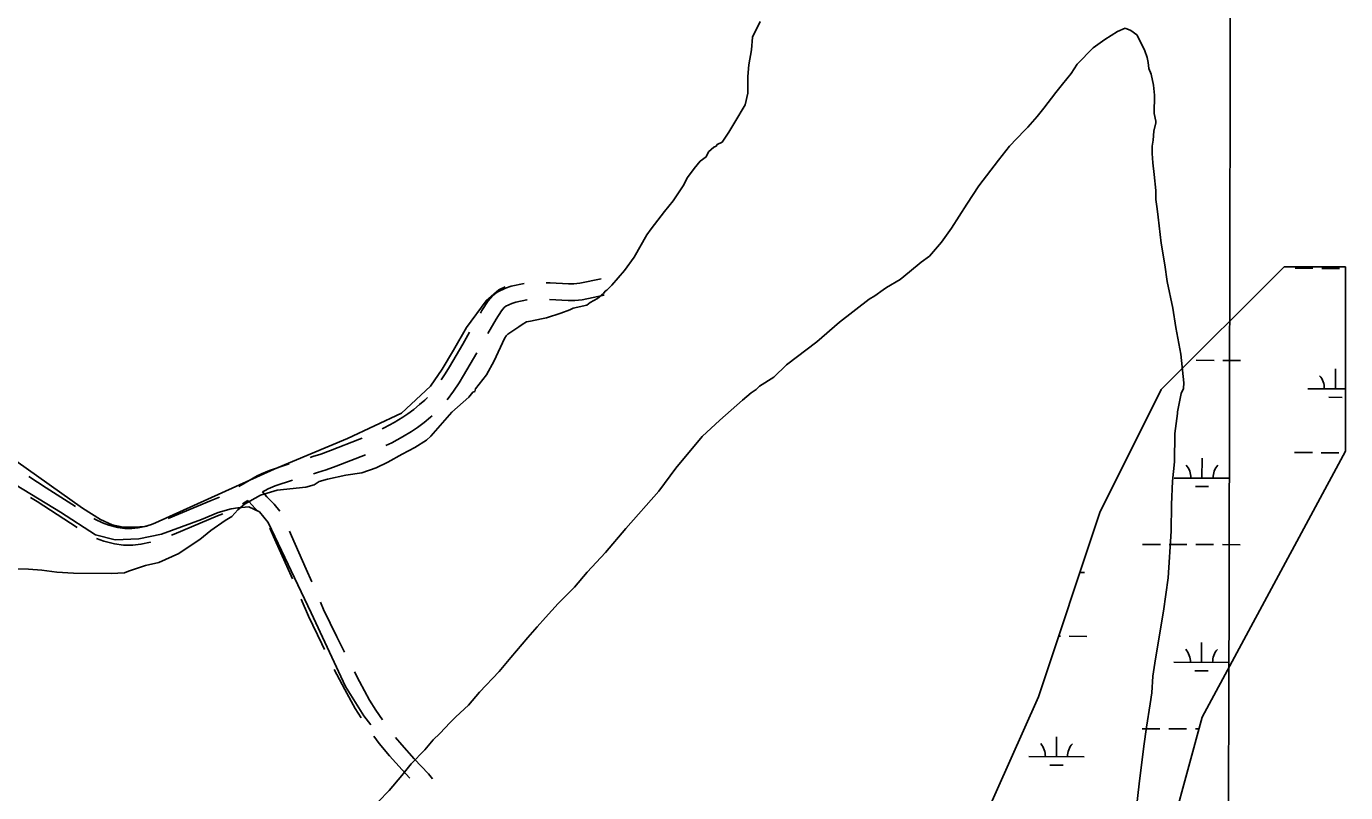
# Model space of a CAD drawing. Extents: x 3172297 to 3210190, y 958463 to 983887.
# Drawn here: x 3200446 to 3202827, y 965237 to 966621 of the extents above; entities that cross this region are included whole.
import ezdxf

# ---------------------------------------------------------------- set-up
doc = ezdxf.new("R2010")
doc.units = 0
for name, color, linetype in [('V-GRID-MAJR', 7, 'Continuous'), ('V-ROAD-CNTR', 7, 'Continuous'), ('V-SITE-VEGE', 7, 'Continuous'), ('V-TOPO-SHOR', 7, 'Continuous'), ('V-WETL-SWMP', 7, 'Continuous')]:
    doc.layers.add(name, color=color, linetype=linetype)

msp = doc.modelspace()

# ---------------------------------------------------------------- linework, layer by layer
at = {"layer": 'V-GRID-MAJR'}
msp.add_spline([(3202613, 963855), (3202626.2, 969916.4), (3202639.4, 975979.8), (3202652.7, 982043.2), (3202652.7, 982045.1)], degree=3, dxfattribs=at)
at = {"layer": 'V-ROAD-CNTR'}
for points in [[(3201344.4, 966156.4), (3201321.4, 966151.7), (3201311.1, 966148.2), (3201295.7, 966141), (3201287.8, 966134.8), (3201279.5, 966125.2), (3201268.5, 966107.9), (3201265.8, 966103.1)], [(3201483.4, 966164.8), (3201444.9, 966157), (3201434.5, 966156), (3201424.5, 966155.8), (3201391.4, 966157.6), (3201384.3, 966157.8)], [(3201489.3, 966135.4), (3201449.4, 966127.3), (3201436.2, 966126), (3201423.9, 966125.8), (3201390.3, 966127.6)], [(3201350.3, 966126.9), (3201349.4, 966126.8), (3201329.3, 966122.7), (3201322.3, 966120.3), (3201311.6, 966115.3), (3201308.6, 966113), (3201303.6, 966107.2), (3201294.2, 966092.4), (3201279.1, 966066)], [(3201245.9, 966068.4), (3201233.8, 966047.3), (3201209.6, 966006.1), (3201201.9, 965993.3), (3201194.7, 965982.6)], [(3201259.2, 966031.3), (3201235.4, 965990.7), (3201227.3, 965977.1), (3201217.3, 965962.4), (3201205.9, 965946.8)], [(3201170.3, 965951), (3201165.5, 965946.2), (3201156, 965937.9), (3201145.3, 965928.9), (3201134.9, 965921), (3201125.4, 965915.1), (3201110, 965905.7), (3201092.2, 965895.9), (3201088.5, 965894.3)], [(3201178.6, 965917.8), (3201175.5, 965915.1), (3201164.1, 965905.5), (3201152, 965896.3), (3201141.2, 965889.6), (3201125, 965879.7), (3201105.6, 965869.1), (3201094.7, 965864.1)], [(3201052.2, 965877.6), (3201047.6, 965875.5), (3200994.9, 965854.8), (3200977.5, 965848.6), (3200962.9, 965844.1), (3200958.5, 965842.7)], [(3201058.3, 965847.4), (3201005.5, 965826.7), (3200987, 965820.1), (3200971.8, 965815.4), (3200964.4, 965813.1)], [(3200920.2, 965831.1), (3200918.5, 965830.6), (3200884.9, 965819.1), (3200870.4, 965813.1), (3200862.6, 965809.3), (3200841.2, 965796.7), (3200829.6, 965789.8)], [(3200534.6, 965753.8), (3200482, 965787.9), (3200450.7, 965808.2)], [(3200926.2, 965801.5), (3200895.5, 965791), (3200882.8, 965785.8), (3200876.9, 965782.9), (3200872.3, 965780.2)], [(3200903.5, 965745.3), (3200893.2, 965758.2), (3200880.2, 965771.7), (3200872.2, 965780.2)], [(3200537.8, 965716), (3200465.7, 965762.7), (3200453.8, 965770.4)], [(3200794.5, 965770.8), (3200779.8, 965764.6), (3200702.2, 965732.3)], [(3200845.9, 965764.6), (3200836.2, 965758.8)], [(3200862.6, 965746.8), (3200858.5, 965751), (3200848, 965762.2), (3200845.9, 965764.5)], [(3200664.5, 965719.2), (3200662.9, 965718.7), (3200647.9, 965715.4), (3200636.7, 965714.1), (3200623.6, 965714.3), (3200611.2, 965716.1), (3200594.7, 965720.3), (3200583.5, 965724.4), (3200569.6, 965731.1), (3200568.2, 965732)], [(3200800.6, 965740.8), (3200791.4, 965736.9), (3200712.8, 965704.2), (3200708.2, 965702.5)], [(3200926.3, 965623.1), (3200923.8, 965629), (3200897.2, 965688.7), (3200885.8, 965714.6)], [(3200961.3, 965617.8), (3200951.3, 965641), (3200924.6, 965700.8), (3200920.9, 965709.3)], [(3200670.4, 965689.7), (3200670.3, 965689.6), (3200652.9, 965685.8), (3200638.2, 965684), (3200621.2, 965684.4), (3200605.4, 965686.6), (3200585.9, 965691.6), (3200572.5, 965696.4)], [(3200984.3, 965495.8), (3200979.4, 965505.8), (3200955.4, 965555.8), (3200942.2, 965586.4)], [(3201020.1, 965490.8), (3201006.4, 965518.9), (3200982.7, 965568.2), (3200977.1, 965581.1)], [(3201050.2, 965372.3), (3201039.7, 965389.1), (3201021.1, 965423.7), (3201002, 965459.9)], [(3201088.8, 965369), (3201076.9, 965386.1), (3201065.7, 965404.1), (3201047.6, 965437.8), (3201038.4, 965455.2)], [(3201138.1, 965263.6), (3201124.2, 965278.4), (3201101.3, 965303.9), (3201083, 965325.9), (3201073, 965339.4)], [(3201179.3, 965262.4), (3201171.8, 965271.5), (3201146.3, 965298.7), (3201124, 965323.5), (3201112.7, 965337)]]:
    msp.add_lwpolyline(points, dxfattribs=at)
at = {"layer": 'V-SITE-VEGE'}
for p, q in [((3201770.7, 966629.6), (3201756.8, 966601.1)), ((3202392.8, 966596.9), (3202415.6, 966611.7)), ((3202415.6, 966611.7), (3202429.3, 966617.6)), ((3202429.3, 966617.6), (3202439.8, 966613)), ((3202439.8, 966613), (3202450.2, 966605.3)), ((3202450.2, 966605.3), (3202460.5, 966585.6)), ((3201756.8, 966601.1), (3201755.1, 966578.5)), ((3202342.6, 966552.3), (3202371.6, 966582.1)), ((3202371.6, 966582.1), (3202392.8, 966596.9)), ((3202460.5, 966585.6), (3202465, 966576.5)), ((3201755.1, 966578.5), (3201750.3, 966551.4)), ((3202465, 966576.5), (3202469.3, 966564.4)), ((3202469.3, 966564.4), (3202470.8, 966555.4)), ((3201750.3, 966551.4), (3201748.5, 966530.3)), ((3202316.6, 966516.4), (3202331.9, 966535.8)), ((3202331.9, 966535.8), (3202342.6, 966552.3)), ((3202470.8, 966555.4), (3202472.1, 966544.8)), ((3202472.1, 966544.8), (3202476.5, 966534.2)), ((3202476.5, 966534.2), (3202480.8, 966514.5)), ((3201748.5, 966530.3), (3201748.2, 966500.2)), ((3202304.3, 966501.5), (3202316.6, 966516.4)), ((3202480.8, 966514.5), (3202482.1, 966496.5)), ((3201748.2, 966500.2), (3201743.4, 966479.2)), ((3202282.9, 966473.1), (3202304.3, 966501.5)), ((3202482.1, 966496.5), (3202481.8, 966463.3)), ((3201743.4, 966479.2), (3201725, 966447.7)), ((3202270.7, 966458.1), (3202282.9, 966473.1)), ((3202481.8, 966463.3), (3202484.6, 966449.7)), ((3201725, 966447.7), (3201714.2, 966429.7)), ((3202247.8, 966432.8), (3202253.9, 966438.7)), ((3202253.9, 966438.7), (3202270.7, 966458.1)), ((3202484.6, 966446.7), (3202481.4, 966431.6)), ((3202484.6, 966449.7), (3202484.6, 966446.7)), ((3201714.2, 966429.7), (3201703.5, 966413.3)), ((3202220.4, 966404.4), (3202247.8, 966432.8)), ((3202479.7, 966415.1), (3202478.1, 966404.6)), ((3202481.4, 966431.6), (3202479.7, 966415.1)), ((3201677.6, 966394), (3201673, 966385)), ((3201686.8, 966402.9), (3201677.6, 966394)), ((3201691.3, 966404.4), (3201686.8, 966402.9)), ((3201692.9, 966407.4), (3201691.3, 966404.4)), ((3201702, 966411.8), (3201692.9, 966407.4)), ((3201703.5, 966413.3), (3201702, 966411.8)), ((3202200.5, 966379), (3202220.4, 966404.4)), ((3202478.1, 966404.6), (3202477.9, 966391)), ((3202477.9, 966391), (3202479.3, 966374.4)), ((3201662.4, 966377.6), (3201651.7, 966364.1)), ((3201673, 966385), (3201662.4, 966377.6)), ((3202165.3, 966332.7), (3202200.5, 966379)), ((3202479.3, 966374.4), (3202482, 966353.3)), ((3201639.4, 966347.7), (3201631.7, 966332.7)), ((3201651.7, 966364.1), (3201639.4, 966347.7)), ((3202482, 966353.3), (3202484.7, 966324.6)), ((3201631.7, 966332.7), (3201613.4, 966305.8)), ((3202143.8, 966299.8), (3202165.3, 966332.7)), ((3202484.7, 966324.6), (3202484.5, 966308)), ((3201613.4, 966305.8), (3201598.1, 966286.4)), ((3202116.2, 966256.4), (3202143.8, 966299.8)), ((3202484.5, 966308), (3202487.4, 966291.4)), ((3201598.1, 966286.4), (3201573.6, 966255)), ((3202487.4, 966291.4), (3202488.7, 966276.3)), ((3202488.7, 966276.3), (3202494.2, 966229.5)), ((3201573.6, 966255), (3201565.9, 966244.5)), ((3202097.8, 966231), (3202116.2, 966256.4)), ((3201565.9, 966244.5), (3201542.9, 966204.1)), ((3202076.4, 966205.6), (3202097.8, 966231)), ((3202494.2, 966229.5), (3202501.3, 966190.3)), ((3201542.9, 966204.1), (3201526, 966180.2)), ((3202061.3, 966195.2), (3202076.4, 966205.6)), ((3201526, 966180.2), (3201503.1, 966153.3)), ((3202023.2, 966164), (3202040, 966177.4)), ((3202040, 966177.4), (3202061.3, 966195.2)), ((3202501.3, 966190.3), (3202505.5, 966160.1)), ((3201503.1, 966153.3), (3201494, 966144.4)), ((3201998.9, 966149.2), (3202023.2, 966164)), ((3202505.5, 966160.1), (3202515.5, 966111.7)), ((3201477.2, 966129.5), (3201463.6, 966122.1)), ((3201487.9, 966138.4), (3201477.2, 966129.5)), ((3201490.9, 966142.9), (3201487.9, 966138.4)), ((3201494, 966144.4), (3201490.9, 966142.9)), ((3201967.1, 966128.5), (3201977.7, 966134.4)), ((3201977.7, 966134.4), (3201992.9, 966144.8)), ((3201992.9, 966144.8), (3201998.9, 966149.2)), ((3201427.3, 966108.9), (3201410.6, 966103.1)), ((3201433.3, 966111.9), (3201427.3, 966108.9)), ((3201457.5, 966117.6), (3201433.3, 966111.9)), ((3201463.6, 966122.1), (3201457.5, 966117.6)), ((3201913.8, 966086.9), (3201967.1, 966128.5)), ((3202515.5, 966111.7), (3202521.1, 966077)), ((3201341, 966082.8), (3201335, 966078.3)), ((3201348.6, 966087.2), (3201341, 966082.8)), ((3201356.2, 966088.6), (3201348.6, 966087.2)), ((3201375.8, 966092.9), (3201356.2, 966088.6)), ((3201384.9, 966094.3), (3201375.8, 966092.9)), ((3201410.6, 966103.1), (3201384.9, 966094.3)), ((3201872.7, 966051.2), (3201913.8, 966086.9)), ((3201309.1, 966057.5), (3201290.6, 966017)), ((3201312.2, 966062), (3201309.1, 966057.5)), ((3201315.2, 966065), (3201312.2, 966062)), ((3201335, 966078.3), (3201315.2, 966065)), ((3202521.1, 966077), (3202529.6, 966028.7)), ((3201818, 966009.6), (3201872.7, 966051.2)), ((3201290.6, 966017), (3201276.7, 965991.6)), ((3202529.6, 966028.7), (3202535.1, 965977.4)), ((3201276.7, 965991.6), (3201256.8, 965966.2)), ((3201769.3, 965970.9), (3201795.1, 965987.2)), ((3201795.1, 965987.2), (3201818, 966009.6)), ((3201256.8, 965966.2), (3201255.3, 965961.7)), ((3201754.1, 965959), (3201763.2, 965965)), ((3201763.2, 965965), (3201769.3, 965970.9)), ((3202535, 965966.8), (3202530.3, 965957.8)), ((3202535.1, 965977.4), (3202535, 965966.8)), ((3201244.6, 965951.2), (3201214.2, 965924.4)), ((3201252.2, 965960.2), (3201244.6, 965951.2)), ((3201255.3, 965961.7), (3201252.2, 965960.2)), ((3201697.8, 965909.9), (3201738.9, 965945.7)), ((3201738.9, 965945.7), (3201754.1, 965959)), ((3202530.3, 965957.8), (3202523.9, 965924.7)), ((3201214.2, 965924.4), (3201197.4, 965905)), ((3202523.9, 965921.7), (3202519, 965885.6)), ((3202523.9, 965924.7), (3202523.9, 965921.7)), ((3201197.4, 965905), (3201176, 965881.2)), ((3201665.8, 965880.2), (3201697.8, 965909.9)), ((3201168.4, 965873.7), (3201147.1, 965860.4)), ((3201176, 965881.2), (3201168.4, 965873.7)), ((3201618.5, 965823.4), (3201665.8, 965880.2)), ((3202519, 965885.6), (3202518.4, 965834.4)), ((3201124.4, 965848.6), (3201098.6, 965833.8)), ((3201147.1, 965860.4), (3201124.4, 965848.6)), ((3201077.4, 965823.5), (3201051.7, 965814.7)), ((3201098.6, 965833.8), (3201077.4, 965823.5)), ((3201587.8, 965781.6), (3201618.5, 965823.4)), ((3202518.4, 965834.4), (3202515, 965799.7)), ((3200974.6, 965799), (3200965.5, 965793.1)), ((3200989.7, 965803.4), (3200974.6, 965799)), ((3201023, 965810.5), (3200989.7, 965803.4)), ((3201051.7, 965814.7), (3201023, 965810.5)), ((3202515, 965799.7), (3202513, 965757.6)), ((3200868.8, 965774.6), (3200840, 965758.3)), ((3200899.1, 965783.3), (3200868.8, 965774.6)), ((3200950.4, 965788.7), (3200899.1, 965783.3)), ((3200965.5, 965793.1), (3200950.4, 965788.7)), ((3201528.3, 965714.4), (3201587.8, 965781.6)), ((3200827.8, 965747.9), (3200817.1, 965736)), ((3200840, 965758.3), (3200827.8, 965747.9)), ((3202513, 965757.6), (3202512.5, 965709.3)), ((3200805, 965728.6), (3200779.2, 965710.8)), ((3200817.1, 965736), (3200805, 965728.6)), ((3200779.2, 965710.8), (3200759.4, 965694.4)), ((3201491.6, 965671.1), (3201528.3, 965714.4)), ((3202512.5, 965709.3), (3202507, 965625)), ((3200736.6, 965679.6), (3200721.4, 965669.2)), ((3200759.4, 965694.4), (3200736.6, 965679.6)), ((3200685.1, 965653.1), (3200660.9, 965647.3)), ((3200721.4, 965669.2), (3200685.1, 965653.1)), ((3201458.1, 965635.3), (3201491.6, 965671.1)), ((3200449.8, 965640.7), (3200403.1, 965641.2)), ((3200473.9, 965638.9), (3200449.8, 965640.7)), ((3200501, 965635.6), (3200473.9, 965638.9)), ((3200531.1, 965633.7), (3200501, 965635.6)), ((3200598.9, 965632.9), (3200531.1, 965633.7)), ((3200623.1, 965634.2), (3200598.9, 965632.9)), ((3200630.6, 965637.1), (3200623.1, 965634.2)), ((3200660.9, 965647.3), (3200630.6, 965637.1)), ((3201435.2, 965608.4), (3201458.1, 965635.3)), ((3201406.2, 965578.6), (3201435.2, 965608.4)), ((3202507, 965625), (3202498.8, 965564.8)), ((3201383.3, 965553.3), (3201406.2, 965578.6)), ((3202498.8, 965564.8), (3202484.2, 965479.1)), ((3201351.3, 965517.5), (3201368.1, 965536.9)), ((3201368.1, 965536.9), (3201383.3, 965553.3)), ((3201320.7, 965481.6), (3201351.3, 965517.5)), ((3201299.3, 965456.2), (3201320.7, 965481.6)), ((3202484.2, 965479.1), (3202479.4, 965447.5)), ((3201264.2, 965419), (3201299.3, 965456.2)), ((3202479.4, 965447.5), (3202477.5, 965417.3)), ((3201244.4, 965395.1), (3201264.2, 965419)), ((3202477.5, 965417.3), (3202474.3, 965397.8)), ((3201221.5, 965374.2), (3201244.4, 965395.1)), ((3202474.3, 965397.8), (3202467.8, 965355.7)), ((3201210.9, 965363.8), (3201221.5, 965374.2)), ((3201180.4, 965332.5), (3201192.6, 965344.4)), ((3201192.6, 965344.4), (3201210.9, 965363.8)), ((3202467.8, 965355.7), (3202462.9, 965321)), ((3201165.1, 965314.6), (3201180.4, 965332.5)), ((3202462.9, 965321), (3202454.6, 965253.3)), ((3201140.7, 965289.2), (3201165.1, 965314.6)), ((3201123.9, 965268.3), (3201140.7, 965289.2)), ((3201101, 965241.4), (3201123.9, 965268.3)), ((3202454.6, 965253.3), (3202449.6, 965211.2)), ((3201081.1, 965220.6), (3201101, 965241.4))]:
    msp.add_line(p, q, dxfattribs=at)
at = {"layer": 'V-TOPO-SHOR'}
for points in [[(3200427.2, 965836.4), (3200547.4, 965751.1), (3200580.1, 965730.7), (3200601.3, 965720.9), (3200620.8, 965716.4), (3200641.1, 965716.4), (3200659.7, 965718.1), (3200672.1, 965721.6), (3200679.2, 965724.3), (3200893.6, 965821.1), (3201025.6, 965876.5), (3201123.1, 965922.3), (3201175.5, 965970.9), (3201196.8, 966001.8), (3201217.2, 966036.3), (3201240.3, 966076.9), (3201275.9, 966125.5), (3201298.9, 966144.9), (3201310.4, 966150.2)], [(3200187.7, 965953.4), (3200413.9, 965800.6), (3200507.5, 965743.7), (3200571.2, 965702.8), (3200606.5, 965693.9), (3200649, 965695.6), (3200689.8, 965704.3), (3200762.4, 965730.7), (3200792.5, 965743), (3200815.6, 965750), (3200828, 965751.8), (3200847.4, 965753.5), (3200866.9, 965744.6), (3200882.8, 965725.1), (3200960.3, 965562), (3201021.9, 965429.1), (3201055.4, 965375.9), (3201067.7, 965360)]]:
    msp.add_lwpolyline(points, dxfattribs=at)
at = {"layer": 'V-WETL-SWMP'}
for p, q in [((3202494.6, 965965.1), (3202716.4, 966186.9)), ((3202716.4, 966186.9), (3202827.3, 966186.9)), ((3202736.1, 966183.9), (3202768.1, 966183.9)), ((3202784.1, 966183.8), (3202816.1, 966183.7)), ((3202827.3, 966186.9), (3202827.3, 965854.1)), ((3202557.8, 966017.9), (3202589.8, 966017.8)), ((3202605.8, 966017.8), (3202637.8, 966017.7)), ((3202809, 965966.5), (3202809, 966002.5)), ((3202383.8, 965743.2), (3202494.6, 965965.1)), ((3202759, 965966.6), (3202827.3, 965966.5)), ((3202796.9, 965951.1), (3202820.9, 965951)), ((3202827.3, 965854.1), (3202568.6, 965373.4)), ((3202735.3, 965851.3), (3202767.3, 965851.2)), ((3202783.3, 965851.1), (3202815.3, 965851.1)), ((3202568.1, 965805.2), (3202568.2, 965841.2)), ((3202518.1, 965805.4), (3202618.1, 965805.1)), ((3202556.1, 965789.8), (3202580, 965789.8)), ((3202272.9, 965410.4), (3202383.8, 965743.2)), ((3202460.9, 965685.4), (3202492.9, 965685.4)), ((3202508.9, 965685.3), (3202540.9, 965685.2)), ((3202556.9, 965685.2), (3202588.9, 965685.1)), ((3202604.9, 965685.1), (3202636.9, 965685)), ((3202347.7, 965635), (3202356.2, 965634.9)), ((3202309.3, 965519.6), (3202312.5, 965519.6)), ((3202328.5, 965519.6), (3202360.5, 965519.5)), ((3202567.3, 965472.6), (3202567.4, 965508.6)), ((3202517.3, 965472.7), (3202617.3, 965472.4)), ((3202555.2, 965457.2), (3202579.2, 965457.1)), ((3202125, 965077.6), (3202272.9, 965410.4)), ((3202568.6, 965373.4), (3202457.7, 964966.6)), ((3202460.1, 965352.8), (3202492.1, 965352.7)), ((3202508.1, 965352.6), (3202540.1, 965352.6)), ((3202556.1, 965352.5), (3202562.9, 965352.5)), ((3202305.4, 965302.4), (3202305.5, 965338.4)), ((3202255.4, 965302.5), (3202355.4, 965302.3)), ((3202293.4, 965287), (3202317.4, 965286.9))]:
    msp.add_line(p, q, dxfattribs=at)
for centre, start, end in [((3202753.7, 965967.1), 359.0865, 40.6302), ((3202512.8, 965805.9), 359.0865, 40.6302), ((3202623.3, 965805.6), 139.0865, 180.6302), ((3202512, 965473.2), 359.0865, 40.6302), ((3202622.5, 965472.9), 139.0865, 180.6302), ((3202250.2, 965303), 359.0865, 40.6302), ((3202360.7, 965302.7), 139.0865, 180.6302)]:
    msp.add_arc(centre, 35.2, start, end, dxfattribs=at)

doc.saveas('drawing.dxf')
